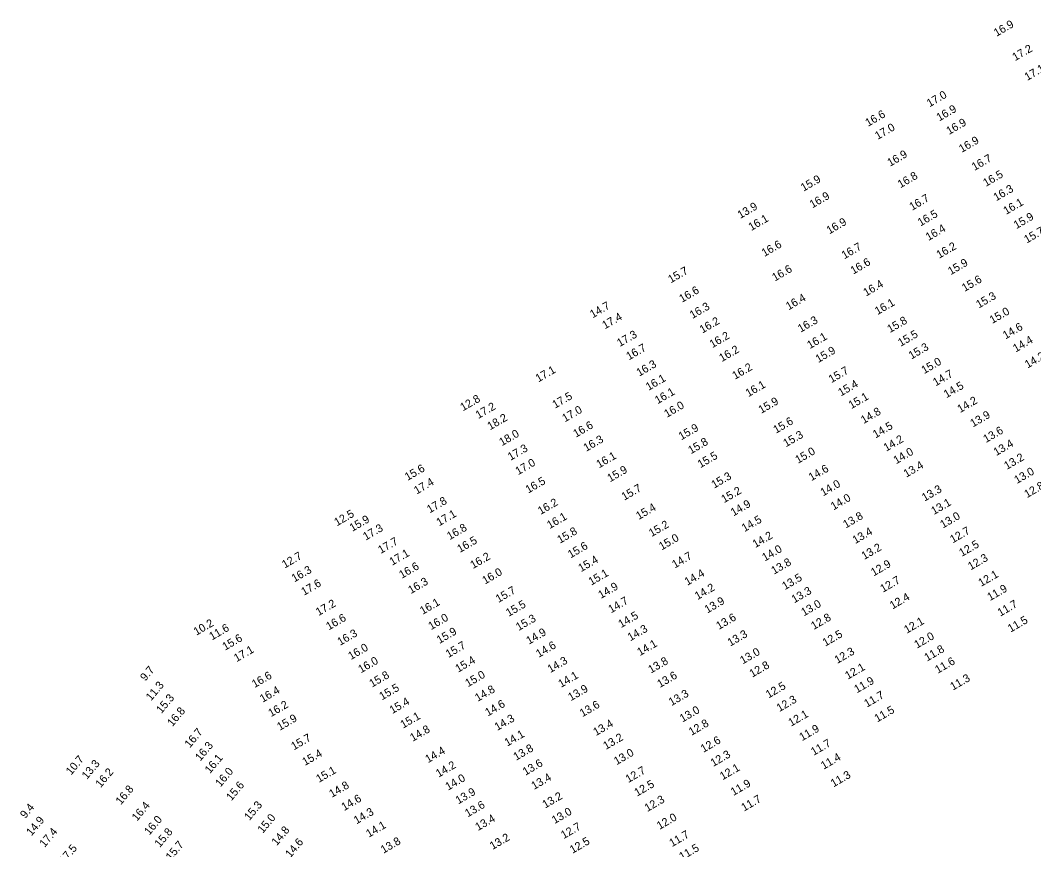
# Model space of a CAD drawing. Extents: x 1023796 to 1112670, y 656573 to 837340.
# Drawn here: x 1030333 to 1030967, y 777686 to 778204 of the extents above; entities that cross this region are included whole.
import ezdxf

# ---------------------------------------------------------------- set-up
doc = ezdxf.new("R2010")
doc.units = 0
doc.layers.add('V-TOPO-SOUN', color=7, linetype='Continuous')

msp = doc.modelspace()

# ---------------------------------------------------------------- texts
at = {"layer": 'V-TOPO-SOUN'}
for s, rotation, p in [('16.9 ', 30, (1030943.35, 778193.29)), ('17.2 ', 30, (1030954.94, 778178.07)), ('17.1 ', 30, (1030962.53, 778165.71)), ('17.0 ', 30, (1030901.49, 778149.23)), ('16.9 ', 30, (1030907.56, 778140.41)), ('16.6 ', 30, (1030863.09, 778137.08)), ('17.0 ', 30, (1030869.09, 778128.91)), ('16.9 ', 30, (1030913.69, 778131.97)), ('16.9 ', 30, (1030921.58, 778120.79)), ('16.9 ', 30, (1030876.83, 778112.14)), ('16.7 ', 30, (1030929.57, 778109.53)), ('15.9 ', 30, (1030822.78, 778096.56)), ('16.8 ', 30, (1030883.31, 778098.68)), ('16.5 ', 30, (1030936.68, 778099.57)), ('16.3 ', 30, (1030943.12, 778090.54)), ('16.9 ', 30, (1030828.3, 778086.11)), ('16.7 ', 30, (1030890.6, 778084.64)), ('16.1 ', 30, (1030949.33, 778082.08)), ('13.9 ', 30, (1030783.24, 778079.53)), ('16.1 ', 30, (1030790.1, 778071.98)), ('16.9 ', 30, (1030838.87, 778069.85)), ('16.5 ', 30, (1030895.83, 778074.82)), ('15.9 ', 30, (1030955.77, 778073.17)), ('16.4 ', 30, (1030900.8, 778065.77)), ('15.7 ', 30, (1030962.26, 778064.17)), ('16.6 ', 30, (1030798.33, 778055.8)), ('16.7 ', 30, (1030848.28, 778054.32)), ('16.2 ', 30, (1030907.5, 778054.68)), ('16.6 ', 30, (1030853.82, 778044.79)), ('15.9 ', 30, (1030914.7, 778044.39)), ('15.7 ', 30, (1030739.88, 778039.31)), ('16.6 ', 30, (1030804.85, 778040.44)), ('16.4 ', 30, (1030861.84, 778031.08)), ('15.6 ', 30, (1030923.4, 778033.97)), ('16.6 ', 30, (1030746.81, 778027.17)), ('16.4 ', 30, (1030813.45, 778022.45)), ('16.1 ', 30, (1030869.02, 778019.48)), ('15.3 ', 30, (1030932.27, 778023.62)), ('14.7 ', 30, (1030691.07, 778017.48)), ('16.3 ', 30, (1030753.38, 778017.07)), ('15.0 ', 30, (1030940.7, 778013.97)), ('17.4 ', 30, (1030698.7, 778010.6)), ('16.2 ', 30, (1030759.56, 778007.95)), ('16.3 ', 30, (1030820.95, 778008.49)), ('15.8 ', 30, (1030876.77, 778008.27)), ('17.3 ', 30, (1030707.98, 777999.54)), ('15.5 ', 30, (1030883.49, 777999.72)), ('14.6 ', 30, (1030948.97, 778004.31)), ('16.2 ', 30, (1030765.79, 777998.81)), ('16.1 ', 30, (1030826.73, 777998.24)), ('14.4 ', 30, (1030955.33, 777996.14)), ('16.7 ', 30, (1030713.73, 777991.23)), ('16.2 ', 30, (1030771.76, 777990.15)), ('15.9 ', 30, (1030831.99, 777989.56)), ('15.3 ', 30, (1030890.15, 777991.74)), ('16.3 ', 30, (1030720.11, 777981.05)), ('15.0 ', 30, (1030898.13, 777982.61)), ('14.2 ', 30, (1030962.74, 777986.12)), ('17.1 ', 30, (1030657.11, 777977.42)), ('16.2 ', 30, (1030779.96, 777979.13)), ('15.7 ', 30, (1030840.2, 777976.98)), ('14.7 ', 30, (1030905.34, 777974.95)), ('16.1 ', 30, (1030725.94, 777972.17)), ('16.1 ', 30, (1030788.28, 777968.22)), ('15.4 ', 30, (1030846.11, 777968.66)), ('14.5 ', 30, (1030912.07, 777967.55)), ('17.5 ', 30, (1030667.56, 777961.04)), ('16.1 ', 30, (1030731.61, 777963.8)), ('12.8 ', 30, (1030610.04, 777959.4)), ('16.0 ', 30, (1030737.43, 777955.33)), ('15.9 ', 30, (1030796.36, 777957.84)), ('15.1 ', 30, (1030852.63, 777960.75)), ('14.2 ', 30, (1030920.6, 777958.29)), ('17.2 ', 30, (1030619.63, 777954.59)), ('17.0 ', 30, (1030673.71, 777952.52)), ('14.8 ', 30, (1030860.32, 777951.46)), ('13.9 ', 30, (1030928.63, 777949.35)), ('18.2 ', 30, (1030626.99, 777947.57)), ('16.6 ', 30, (1030680.59, 777942.9)), ('15.6 ', 30, (1030805.58, 777945.4)), ('14.5 ', 30, (1030867.77, 777942.47)), ('18.0 ', 30, (1030634.35, 777937.6)), ('15.9 ', 30, (1030746.43, 777941.28)), ('15.3 ', 30, (1030811.8, 777936.93)), ('13.6 ', 30, (1030936.76, 777939.6)), ('16.3 ', 30, (1030687.02, 777934.09)), ('15.8 ', 30, (1030752.4, 777932.55)), ('14.2 ', 30, (1030874.46, 777934.2)), ('13.4 ', 30, (1030943.18, 777931.44)), ('17.3 ', 30, (1030639.74, 777928.49)), ('16.1 ', 30, (1030695.05, 777923.8)), ('15.5 ', 30, (1030758.34, 777923.85)), ('15.0 ', 30, (1030819.32, 777926.62)), ('14.0 ', 30, (1030880.66, 777926.32)), ('17.0 ', 30, (1030644.5, 777919.49)), ('13.4 ', 30, (1030886.98, 777917.94)), ('13.2 ', 30, (1030949.77, 777922.84)), ('15.6 ', 30, (1030575.42, 777915.92)), ('15.9 ', 30, (1030701.92, 777915.07)), ('15.3 ', 30, (1030766.93, 777911.09)), ('14.6 ', 30, (1030827.69, 777915.75)), ('13.0 ', 30, (1030956.12, 777914.03)), ('17.4 ', 30, (1030581.12, 777907.42)), ('16.5 ', 30, (1030650.8, 777908.03)), ('14.0 ', 30, (1030835.03, 777906.26)), ('12.8 ', 30, (1030962.36, 777905.15)), ('15.7 ', 30, (1030710.78, 777903.56)), ('15.2 ', 30, (1030773.13, 777902.01)), ('13.3 ', 30, (1030898.39, 777903)), ('17.8 ', 30, (1030589.23, 777895.62)), ('16.2 ', 30, (1030658.53, 777894.68)), ('15.4 ', 30, (1030719.84, 777891.53)), ('14.9 ', 30, (1030779, 777893.76)), ('14.0 ', 30, (1030841.51, 777897.52)), ('13.1 ', 30, (1030904.21, 777894.64)), ('12.5 ', 30, (1030531.32, 777887.57)), ('17.1 ', 30, (1030595.15, 777887.56)), ('16.1 ', 30, (1030664.21, 777885.84)), ('13.8 ', 30, (1030849.18, 777886.23)), ('13.0 ', 30, (1030909.83, 777886.19)), ('15.9 ', 30, (1030540.89, 777884.12)), ('16.8 ', 30, (1030601.72, 777878.92)), ('15.2 ', 30, (1030727.87, 777880.86)), ('14.5 ', 30, (1030785.88, 777883.96)), ('17.3 ', 30, (1030549.3, 777878.66)), ('15.8 ', 30, (1030670.62, 777876.7)), ('15.0 ', 30, (1030734.17, 777872.51)), ('14.2 ', 30, (1030792.66, 777873.98)), ('13.4 ', 30, (1030855.09, 777876.49)), ('12.7 ', 30, (1030916, 777876.91)), ('17.7 ', 30, (1030558.7, 777870.32)), ('16.5 ', 30, (1030608.12, 777870.94)), ('15.6 ', 30, (1030677.25, 777867.52)), ('13.2 ', 30, (1030860.68, 777866.57)), ('12.5 ', 30, (1030921.65, 777868.5)), ('12.7 ', 30, (1030498.67, 777861.21)), ('17.1 ', 30, (1030565.81, 777862.96)), ('16.2 ', 30, (1030616.3, 777860.9)), ('14.7 ', 30, (1030742.35, 777861.22)), ('14.0 ', 30, (1030798.59, 777865.58)), ('12.3 ', 30, (1030927.19, 777860.04)), ('16.6 ', 30, (1030571.83, 777854.8)), ('15.4 ', 30, (1030683.77, 777858.93)), ('13.8 ', 30, (1030804.33, 777857.38)), ('12.9 ', 30, (1030866.59, 777856.27)), ('16.3 ', 30, (1030504.7, 777852.54)), ('16.0 ', 30, (1030623.78, 777851.22)), ('15.1 ', 30, (1030690.16, 777850.53)), ('14.4 ', 30, (1030750.2, 777850.45)), ('13.5 ', 30, (1030811.11, 777847.7)), ('12.1 ', 30, (1030933.71, 777849.76)), ('17.6 ', 30, (1030510.69, 777844.19)), ('16.3 ', 30, (1030577.5, 777845.25)), ('14.9 ', 30, (1030696.21, 777842.22)), ('14.2 ', 30, (1030756.56, 777841.52)), ('12.7 ', 30, (1030872.4, 777846.11)), ('11.9 ', 30, (1030939.25, 777840.87)), ('15.7 ', 30, (1030632.2, 777839.74)), ('13.3 ', 30, (1030817, 777839.48)), ('12.4 ', 30, (1030878.36, 777835.65)), ('17.2 ', 30, (1030519.82, 777831.52)), ('16.1 ', 30, (1030584.83, 777832.3)), ('15.5 ', 30, (1030638.56, 777831.02)), ('14.7 ', 30, (1030702.54, 777833.22)), ('13.9 ', 30, (1030762.67, 777833.11)), ('13.0 ', 30, (1030823.01, 777831.33)), ('11.7 ', 30, (1030945.67, 777831.14)), ('16.6 ', 30, (1030526.23, 777822.59)), ('16.0 ', 30, (1030590.11, 777822.73)), ('15.3 ', 30, (1030644.82, 777822.2)), ('14.5 ', 30, (1030708.79, 777824.01)), ('13.6 ', 30, (1030769.9, 777822.89)), ('12.8 ', 30, (1030829.18, 777822.85)), ('10.2 ', 30, (1030443.49, 777819.25)), ('11.6 ', 30, (1030453.23, 777816.29)), ('14.3 ', 30, (1030714.59, 777815.77)), ('12.1 ', 30, (1030887.3, 777820.5)), ('11.5 ', 30, (1030952.11, 777821.19)), ('15.6 ', 30, (1030461.44, 777809.93)), ('16.3 ', 30, (1030533.29, 777812.95)), ('15.9 ', 30, (1030595.34, 777814.12)), ('14.9 ', 30, (1030651.25, 777813.64)), ('13.3 ', 30, (1030777, 777812.48)), ('12.5 ', 30, (1030836.39, 777812.44)), ('12.0 ', 30, (1030893.64, 777811.17)), ('16.0 ', 30, (1030540.02, 777804.04)), ('15.7 ', 30, (1030600.95, 777805.36)), ('14.6 ', 30, (1030657.36, 777805.46)), ('14.1 ', 30, (1030720.56, 777806.51)), ('11.8 ', 30, (1030899.96, 777803.12)), ('17.1 ', 30, (1030468.63, 777802.73)), ('13.0 ', 30, (1030784.83, 777801.34)), ('12.3 ', 30, (1030843.85, 777801.63)), ('9.7', 50, (1030411.63, 777790.6)), ('16.0 ', 30, (1030546.31, 777795.78)), ('15.4 ', 30, (1030606.98, 777796.16)), ('14.3 ', 30, (1030664.57, 777795.9)), ('13.8 ', 30, (1030727.45, 777795.61)), ('12.8 ', 30, (1030790.71, 777793.06)), ('12.1 ', 30, (1030850.45, 777791.81)), ('11.6 ', 30, (1030906.63, 777795.51)), ('16.6 ', 30, (1030479.86, 777786.55)), ('15.8 ', 30, (1030553.23, 777786.87)), ('15.0 ', 30, (1030613.13, 777787.08)), ('14.1 ', 30, (1030671.29, 777786.68)), ('13.6 ', 30, (1030733.06, 777786.62)), ('11.3 ', 30, (1030916.09, 777784.97)), ('11.3 ', 50, (1030415.18, 777778.27)), ('15.5 ', 30, (1030559.46, 777778.9)), ('14.8 ', 30, (1030619.24, 777777.96)), ('13.9 ', 30, (1030677.4, 777778.36)), ('12.5 ', 30, (1030800.91, 777780.05)), ('11.9 ', 30, (1030856.12, 777783.28)), ('15.3 ', 50, (1030421.64, 777770.35)), ('16.4 ', 30, (1030484.86, 777777.38)), ('13.3 ', 30, (1030740.28, 777775.29)), ('12.3 ', 30, (1030807.68, 777771.58)), ('11.7 ', 30, (1030862.34, 777774.33)), ('16.2 ', 30, (1030490.11, 777768.4)), ('15.4 ', 30, (1030565.88, 777770.31)), ('14.6 ', 30, (1030625.57, 777768.83)), ('13.6 ', 30, (1030684.68, 777768.36)), ('13.0 ', 30, (1030747.16, 777765.03)), ('11.5 ', 30, (1030868.81, 777765.08)), ('16.8 ', 50, (1030428.51, 777762.19)), ('15.9 ', 30, (1030495.6, 777759.89)), ('15.1 ', 30, (1030572.65, 777761.24)), ('14.3 ', 30, (1030631.47, 777759.79)), ('12.1 ', 30, (1030815, 777762.47)), ('14.8 ', 30, (1030578.66, 777753.02)), ('13.4 ', 30, (1030693.12, 777756.57)), ('12.8 ', 30, (1030752.79, 777756.74)), ('11.9 ', 30, (1030821.85, 777753.41)), ('16.7 ', 50, (1030439.41, 777748.91)), ('15.7 ', 30, (1030504.41, 777747.65)), ('14.1 ', 30, (1030637.68, 777750)), ('13.2 ', 30, (1030699.32, 777747.96)), ('12.6 ', 30, (1030760.25, 777746.14)), ('16.3 ', 50, (1030445.94, 777740.63)), ('14.4 ', 30, (1030588.17, 777739.64)), ('13.8 ', 30, (1030643.23, 777741.16)), ('11.7 ', 30, (1030829.1, 777744.26)), ('10.7 ', 50, (1030365.25, 777731.92)), ('16.1 ', 50, (1030451.96, 777732.85)), ('15.4 ', 30, (1030511.33, 777737.94)), ('13.0 ', 30, (1030706.02, 777738.38)), ('12.3 ', 30, (1030766.39, 777737.33)), ('11.4 ', 30, (1030835.32, 777735.56)), ('13.3 ', 50, (1030375.12, 777729.27)), ('15.1 ', 30, (1030520.01, 777727.36)), ('14.2 ', 30, (1030594.81, 777730.62)), ('13.6 ', 30, (1030649.08, 777731.84)), ('12.7 ', 30, (1030713.31, 777727.24)), ('12.1 ', 30, (1030772.21, 777728.97)), ('16.2 ', 50, (1030383.68, 777724.04)), ('16.0 ', 50, (1030458.54, 777724.43)), ('14.0 ', 30, (1030600.74, 777722.51)), ('13.4 ', 30, (1030654.45, 777722.97)), ('11.3 ', 30, (1030841.47, 777724.52)), ('16.8 ', 50, (1030396.32, 777713.37)), ('15.6 ', 50, (1030465.35, 777715.82)), ('14.8 ', 30, (1030528.14, 777718.04)), ('12.5 ', 30, (1030718.8, 777718.77)), ('11.9 ', 30, (1030779.01, 777719.2)), ('14.6 ', 30, (1030535.82, 777709.75)), ('13.9 ', 30, (1030607.13, 777713.92)), ('13.2 ', 30, (1030661.36, 777711.31)), ('12.3 ', 30, (1030725.2, 777709.16)), ('11.7 ', 30, (1030785.62, 777709.43)), ('9.4', 50, (1030336.63, 777704.81)), ('16.4 ', 50, (1030406.41, 777703.13)), ('15.3 ', 50, (1030476.6, 777703.5)), ('13.6 ', 30, (1030612.99, 777705.79)), ('13.0 ', 30, (1030667.26, 777701.61)), ('14.9 ', 50, (1030340.49, 777693.93)), ('16.0 ', 50, (1030414.12, 777694.37)), ('15.0 ', 50, (1030484.97, 777695.51)), ('14.3 ', 30, (1030543.54, 777701.44)), ('13.4 ', 30, (1030619.41, 777697.27)), ('12.0 ', 30, (1030732.85, 777698.03)), ('17.4 ', 50, (1030348.71, 777686.78)), ('14.8 ', 50, (1030493.73, 777687.81)), ('14.1 ', 30, (1030551.19, 777693.12)), ('12.7 ', 30, (1030672.93, 777692.21)), ('15.8 ', 50, (1030420.64, 777686.68)), ('14.6 ', 50, (1030502.27, 777680.31)), ('13.8 ', 30, (1030560.36, 777683.12)), ('13.2 ', 30, (1030628.48, 777685.45)), ('12.5 ', 30, (1030678.48, 777683.09)), ('11.7 ', 30, (1030740.61, 777687.23)), ('17.5 ', 50, (1030360.96, 777676.44)), ('15.7 ', 50, (1030427.58, 777678.6)), ('11.5 ', 30, (1030746.79, 777678.87))]:
    msp.add_text(s, height=5, rotation=rotation, dxfattribs=at).set_placement(p)

doc.saveas('drawing.dxf')
